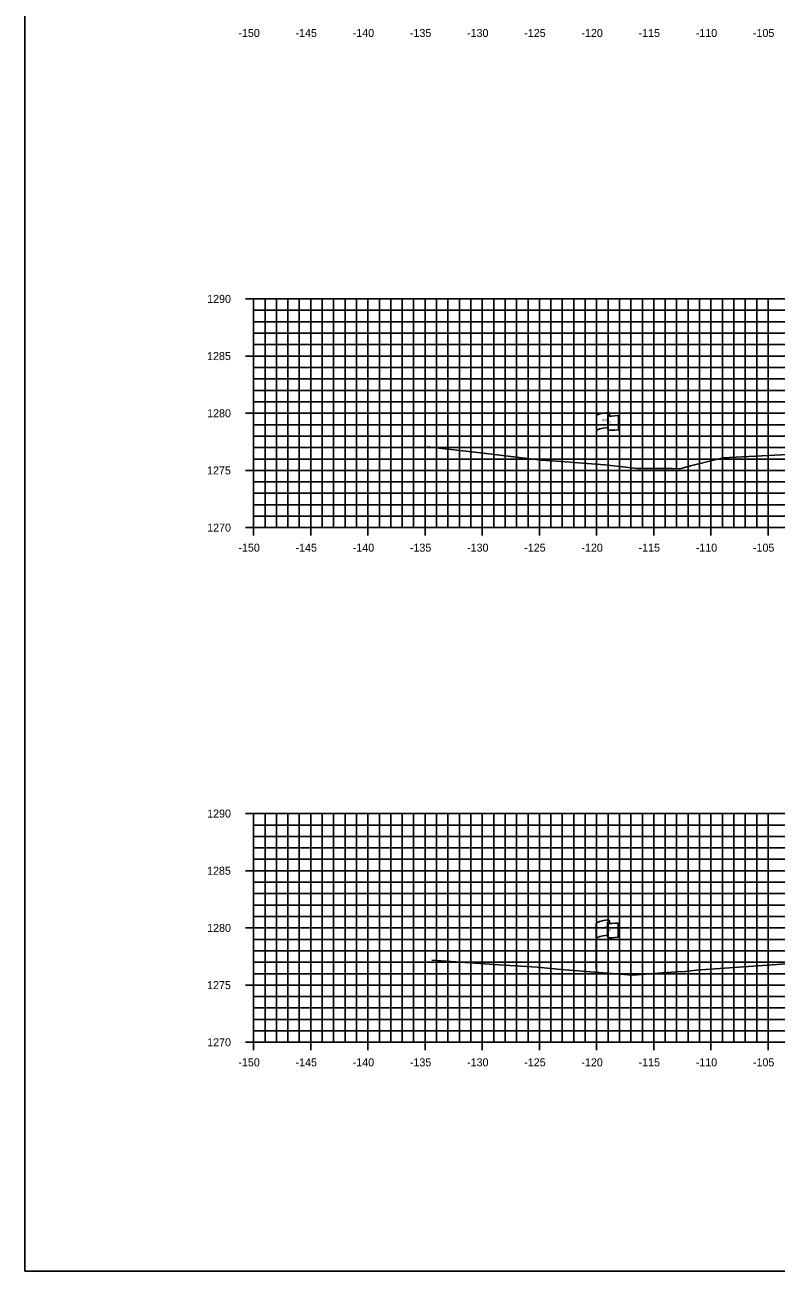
# Model space of a CAD drawing. Extents: x 674939 to 678919, y 750652 to 765176.
# Drawn here: x 678578.5 to 678644.2, y 762656.3 to 762765.2 of the extents above; entities that cross this region are included whole.
import ezdxf

# ---------------------------------------------------------------- set-up
doc = ezdxf.new("R2010")
doc.units = 0
for name, color, linetype in [('R_Axis', 7, 'Continuous'), ('R_Axis Annot', 7, 'Continuous'), ('R_Exist Surface', 7, 'Continuous'), ('R_Grid', 7, 'Continuous'), ('R_No Plot', 7, 'Continuous'), ('S_EXIST_ROW', 7, 'Continuous')]:
    doc.layers.add(name, color=color, linetype=linetype)

msp = doc.modelspace()

# ---------------------------------------------------------------- linework, layer by layer
at = {"layer": 'R_Axis'}
for p, q in [((678597.83, 762741.29), (678599.23, 762741.29)), ((678598.53, 762721.29), (678598.53, 762741.29)), ((678598.53, 762740.29), (678598.88, 762740.29)), ((678598.53, 762739.29), (678598.88, 762739.29)), ((678598.53, 762738.29), (678598.88, 762738.29)), ((678598.53, 762737.29), (678598.88, 762737.29)), ((678597.83, 762736.29), (678599.23, 762736.29)), ((678598.53, 762735.29), (678598.88, 762735.29)), ((678598.53, 762734.29), (678598.88, 762734.29)), ((678598.53, 762733.29), (678598.88, 762733.29)), ((678598.53, 762732.29), (678598.88, 762732.29)), ((678597.83, 762731.29), (678599.23, 762731.29)), ((678598.53, 762730.29), (678598.88, 762730.29)), ((678598.53, 762729.29), (678598.88, 762729.29)), ((678598.53, 762728.29), (678598.88, 762728.29)), ((678598.53, 762727.29), (678598.88, 762727.29)), ((678597.83, 762726.29), (678599.23, 762726.29)), ((678598.53, 762725.29), (678598.88, 762725.29)), ((678598.53, 762724.29), (678598.88, 762724.29)), ((678598.53, 762723.29), (678598.88, 762723.29)), ((678598.53, 762722.29), (678598.88, 762722.29)), ((678598.53, 762720.59), (678598.53, 762721.99)), ((678603.53, 762720.59), (678603.53, 762721.99)), ((678608.53, 762720.59), (678608.53, 762721.99)), ((678613.53, 762720.59), (678613.53, 762721.99)), ((678618.53, 762720.59), (678618.53, 762721.99)), ((678623.53, 762720.59), (678623.53, 762721.99)), ((678628.53, 762720.59), (678628.53, 762721.99)), ((678633.53, 762720.59), (678633.53, 762721.99)), ((678638.53, 762720.59), (678638.53, 762721.99)), ((678643.53, 762720.59), (678643.53, 762721.99)), ((678597.83, 762721.29), (678599.23, 762721.29)), ((678598.53, 762721.29), (678898.53, 762721.29)), ((678597.83, 762696.29), (678599.23, 762696.29)), ((678598.53, 762676.29), (678598.53, 762696.29)), ((678598.53, 762695.29), (678598.88, 762695.29)), ((678598.53, 762694.29), (678598.88, 762694.29)), ((678598.53, 762693.29), (678598.88, 762693.29)), ((678598.53, 762692.29), (678598.88, 762692.29)), ((678597.83, 762691.29), (678599.23, 762691.29)), ((678598.53, 762690.29), (678598.88, 762690.29)), ((678598.53, 762689.29), (678598.88, 762689.29)), ((678598.53, 762688.29), (678598.88, 762688.29)), ((678598.53, 762687.29), (678598.88, 762687.29)), ((678597.83, 762686.29), (678599.23, 762686.29)), ((678598.53, 762685.29), (678598.88, 762685.29)), ((678598.53, 762684.29), (678598.88, 762684.29)), ((678598.53, 762683.29), (678598.88, 762683.29)), ((678598.53, 762682.29), (678598.88, 762682.29)), ((678597.83, 762681.29), (678599.23, 762681.29)), ((678598.53, 762680.29), (678598.88, 762680.29)), ((678598.53, 762679.29), (678598.88, 762679.29)), ((678598.53, 762678.29), (678598.88, 762678.29)), ((678598.53, 762677.29), (678598.88, 762677.29)), ((678598.53, 762675.59), (678598.53, 762676.99)), ((678603.53, 762675.59), (678603.53, 762676.99)), ((678608.53, 762675.59), (678608.53, 762676.99)), ((678613.53, 762675.59), (678613.53, 762676.99)), ((678618.53, 762675.59), (678618.53, 762676.99)), ((678623.53, 762675.59), (678623.53, 762676.99)), ((678628.53, 762675.59), (678628.53, 762676.99)), ((678633.53, 762675.59), (678633.53, 762676.99)), ((678638.53, 762675.59), (678638.53, 762676.99)), ((678643.53, 762675.59), (678643.53, 762676.99)), ((678597.83, 762676.29), (678599.23, 762676.29)), ((678598.53, 762676.29), (678898.53, 762676.29))]:
    msp.add_line(p, q, dxfattribs=at)
at = {"layer": 'R_Exist Surface'}
for points in [[(678613.75, 762728.35), (678618.65, 762727.79), (678623.67, 762727.2), (678625.02, 762727.1), (678629.26, 762726.78), (678631.32, 762726.56), (678632.09, 762726.46), (678635.13, 762726.46), (678635.82, 762726.44), (678636.75, 762726.68), (678639.61, 762727.38), (678645.25, 762727.67)], [(678614.11, 762683.48), (678619.97, 762683.07), (678623.37, 762682.85), (678625.42, 762682.66), (678631.71, 762682.15), (678633.91, 762682.33), (678635.46, 762682.44), (678636.3, 762682.47), (678637.23, 762682.6), (678646.37, 762683.25)]]:
    msp.add_lwpolyline(points, dxfattribs=at)
at = {"layer": 'R_Grid'}
for p, q in [((678598.53, 762741.29), (678898.53, 762741.29)), ((678598.53, 762721.29), (678598.53, 762741.29)), ((678599.53, 762721.29), (678599.53, 762741.29)), ((678600.53, 762721.29), (678600.53, 762741.29)), ((678601.53, 762721.29), (678601.53, 762741.29)), ((678602.53, 762721.29), (678602.53, 762741.29)), ((678603.53, 762721.29), (678603.53, 762741.29)), ((678604.53, 762721.29), (678604.53, 762741.29)), ((678605.53, 762721.29), (678605.53, 762741.29)), ((678606.53, 762721.29), (678606.53, 762741.29)), ((678607.53, 762721.29), (678607.53, 762741.29)), ((678608.53, 762721.29), (678608.53, 762741.29)), ((678609.53, 762721.29), (678609.53, 762741.29)), ((678610.53, 762721.29), (678610.53, 762741.29)), ((678611.53, 762721.29), (678611.53, 762741.29)), ((678612.53, 762721.29), (678612.53, 762741.29)), ((678613.53, 762721.29), (678613.53, 762741.29)), ((678614.53, 762721.29), (678614.53, 762741.29)), ((678615.53, 762721.29), (678615.53, 762741.29)), ((678616.53, 762721.29), (678616.53, 762741.29)), ((678617.53, 762721.29), (678617.53, 762741.29)), ((678618.53, 762721.29), (678618.53, 762741.29)), ((678619.53, 762721.29), (678619.53, 762741.29)), ((678620.53, 762721.29), (678620.53, 762741.29)), ((678621.53, 762721.29), (678621.53, 762741.29)), ((678622.53, 762721.29), (678622.53, 762741.29)), ((678623.53, 762721.29), (678623.53, 762741.29)), ((678624.53, 762721.29), (678624.53, 762741.29)), ((678625.53, 762721.29), (678625.53, 762741.29)), ((678626.53, 762721.29), (678626.53, 762741.29)), ((678627.53, 762721.29), (678627.53, 762741.29)), ((678628.53, 762721.29), (678628.53, 762741.29)), ((678629.53, 762721.29), (678629.53, 762741.29)), ((678630.53, 762721.29), (678630.53, 762741.29)), ((678631.53, 762721.29), (678631.53, 762741.29)), ((678632.53, 762721.29), (678632.53, 762741.29)), ((678633.53, 762721.29), (678633.53, 762741.29)), ((678634.53, 762721.29), (678634.53, 762741.29)), ((678635.53, 762721.29), (678635.53, 762741.29)), ((678636.53, 762721.29), (678636.53, 762741.29)), ((678637.53, 762721.29), (678637.53, 762741.29)), ((678638.53, 762721.29), (678638.53, 762741.29)), ((678639.53, 762721.29), (678639.53, 762741.29)), ((678640.53, 762721.29), (678640.53, 762741.29)), ((678641.53, 762721.29), (678641.53, 762741.29)), ((678642.53, 762721.29), (678642.53, 762741.29)), ((678643.53, 762721.29), (678643.53, 762741.29)), ((678598.53, 762740.29), (678898.53, 762740.29)), ((678598.53, 762739.29), (678898.53, 762739.29)), ((678598.53, 762738.29), (678898.53, 762738.29)), ((678598.53, 762737.29), (678898.53, 762737.29)), ((678598.53, 762736.29), (678898.53, 762736.29)), ((678598.53, 762735.29), (678898.53, 762735.29)), ((678598.53, 762734.29), (678898.53, 762734.29)), ((678598.53, 762733.29), (678898.53, 762733.29)), ((678598.53, 762732.29), (678898.53, 762732.29)), ((678598.53, 762731.29), (678898.53, 762731.29)), ((678598.53, 762730.29), (678898.53, 762730.29)), ((678598.53, 762729.29), (678898.53, 762729.29)), ((678598.53, 762728.29), (678898.53, 762728.29)), ((678598.53, 762727.29), (678898.53, 762727.29)), ((678598.53, 762726.29), (678898.53, 762726.29)), ((678598.53, 762725.29), (678898.53, 762725.29)), ((678598.53, 762724.29), (678898.53, 762724.29)), ((678598.53, 762723.29), (678898.53, 762723.29)), ((678598.53, 762722.29), (678898.53, 762722.29)), ((678598.53, 762721.29), (678898.53, 762721.29)), ((678598.53, 762696.29), (678898.53, 762696.29)), ((678598.53, 762676.29), (678598.53, 762696.29)), ((678598.53, 762695.29), (678898.53, 762695.29)), ((678599.53, 762676.29), (678599.53, 762696.29)), ((678600.53, 762676.29), (678600.53, 762696.29)), ((678601.53, 762676.29), (678601.53, 762696.29)), ((678602.53, 762676.29), (678602.53, 762696.29)), ((678603.53, 762676.29), (678603.53, 762696.29)), ((678604.53, 762676.29), (678604.53, 762696.29)), ((678605.53, 762676.29), (678605.53, 762696.29)), ((678606.53, 762676.29), (678606.53, 762696.29)), ((678607.53, 762676.29), (678607.53, 762696.29)), ((678608.53, 762676.29), (678608.53, 762696.29)), ((678609.53, 762676.29), (678609.53, 762696.29)), ((678610.53, 762676.29), (678610.53, 762696.29)), ((678611.53, 762676.29), (678611.53, 762696.29)), ((678612.53, 762676.29), (678612.53, 762696.29)), ((678613.53, 762676.29), (678613.53, 762696.29)), ((678614.53, 762676.29), (678614.53, 762696.29)), ((678615.53, 762676.29), (678615.53, 762696.29)), ((678616.53, 762676.29), (678616.53, 762696.29)), ((678617.53, 762676.29), (678617.53, 762696.29)), ((678618.53, 762676.29), (678618.53, 762696.29)), ((678619.53, 762676.29), (678619.53, 762696.29)), ((678620.53, 762676.29), (678620.53, 762696.29)), ((678621.53, 762676.29), (678621.53, 762696.29)), ((678622.53, 762676.29), (678622.53, 762696.29)), ((678623.53, 762676.29), (678623.53, 762696.29)), ((678624.53, 762676.29), (678624.53, 762696.29)), ((678625.53, 762676.29), (678625.53, 762696.29)), ((678626.53, 762676.29), (678626.53, 762696.29)), ((678627.53, 762676.29), (678627.53, 762696.29)), ((678628.53, 762676.29), (678628.53, 762696.29)), ((678629.53, 762676.29), (678629.53, 762696.29)), ((678630.53, 762676.29), (678630.53, 762696.29)), ((678631.53, 762676.29), (678631.53, 762696.29)), ((678632.53, 762676.29), (678632.53, 762696.29)), ((678633.53, 762676.29), (678633.53, 762696.29)), ((678634.53, 762676.29), (678634.53, 762696.29)), ((678635.53, 762676.29), (678635.53, 762696.29)), ((678636.53, 762676.29), (678636.53, 762696.29)), ((678637.53, 762676.29), (678637.53, 762696.29)), ((678638.53, 762676.29), (678638.53, 762696.29)), ((678639.53, 762676.29), (678639.53, 762696.29)), ((678640.53, 762676.29), (678640.53, 762696.29)), ((678641.53, 762676.29), (678641.53, 762696.29)), ((678642.53, 762676.29), (678642.53, 762696.29)), ((678643.53, 762676.29), (678643.53, 762696.29)), ((678598.53, 762694.29), (678898.53, 762694.29)), ((678598.53, 762693.29), (678898.53, 762693.29)), ((678598.53, 762692.29), (678898.53, 762692.29)), ((678598.53, 762691.29), (678898.53, 762691.29)), ((678598.53, 762690.29), (678898.53, 762690.29)), ((678598.53, 762689.29), (678898.53, 762689.29)), ((678598.53, 762688.29), (678898.53, 762688.29)), ((678598.53, 762687.29), (678898.53, 762687.29)), ((678598.53, 762686.29), (678898.53, 762686.29)), ((678598.53, 762685.29), (678898.53, 762685.29)), ((678598.53, 762684.29), (678898.53, 762684.29)), ((678598.53, 762683.29), (678898.53, 762683.29)), ((678598.53, 762682.29), (678898.53, 762682.29)), ((678598.53, 762681.29), (678898.53, 762681.29)), ((678598.53, 762680.29), (678898.53, 762680.29)), ((678598.53, 762679.29), (678898.53, 762679.29)), ((678598.53, 762678.29), (678898.53, 762678.29)), ((678598.53, 762677.29), (678898.53, 762677.29)), ((678598.53, 762676.29), (678898.53, 762676.29))]:
    msp.add_line(p, q, dxfattribs=at)
at = {"layer": 'R_No Plot'}
msp.add_lwpolyline([(678578.53, 762656.29), (678918.53, 762656.29), (678918.53, 762876.29), (678578.53, 762876.29)], close=True, dxfattribs=at)
at = {"layer": 'S_EXIST_ROW'}
for p, q in [((678629.67, 762731.29), (678629.67, 762731.05)), ((678628.51, 762727.09), (678628.51, 762731.04)), ((678629.5, 762731.13), (678629.5, 762731.12)), ((678629.5, 762731.12), (678629.5, 762729.89)), ((678630.44, 762731.09), (678630.44, 762729.85)), ((678628.49, 762682.71), (678628.49, 762686.66)), ((678629.49, 762686.75), (678629.49, 762686.74)), ((678629.49, 762686.74), (678629.49, 762685.51)), ((678629.65, 762686.91), (678629.65, 762686.67)), ((678630.42, 762686.71), (678630.42, 762685.47))]:
    msp.add_line(p, q, dxfattribs=at)
for centre, radius, start, end in [((678629.58, 762731.13), 0.078, 88.6458, 274.2828), ((678629.59, 762731.29), 0.0783, 263.0712, 93.9564), ((678629.58, 762729.89), 0.0783, 180, 273.9564), ((678629.56, 762686.75), 0.078, 88.6458, 274.2828), ((678629.57, 762686.91), 0.0783, 263.0712, 93.9564), ((678629.56, 762685.51), 0.0783, 180, 273.9564)]:
    msp.add_arc(centre, radius, start, end, dxfattribs=at)
for centre, major_axis, ratio, start_param, end_param in [((678630.09, 762731.08), (-1.58, -0.04), 0.19887, 5.030368, 6.283185), ((678630.8, 762731.19), (-1.23, -0.13), 0.052933, 0.159456, 1.268315), ((678630.08, 762729.76), (-1.58, -0.04), 0.19887, 5.083035, 6.194897), ((678630.8, 762729.95), (-1.23, -0.13), 0.052933, 0.159456, 1.268315), ((678630.07, 762686.7), (-1.58, -0.04), 0.19887, 5.030368, 6.283185), ((678630.78, 762686.82), (-1.23, -0.13), 0.052933, 0.159456, 1.268315), ((678630.07, 762685.38), (-1.58, -0.04), 0.19887, 5.083035, 6.194897), ((678630.78, 762685.58), (-1.23, -0.13), 0.052933, 0.159456, 1.268315)]:
    msp.add_ellipse(centre, major_axis=major_axis, ratio=ratio, start_param=start_param, end_param=end_param, dxfattribs=at)

# ---------------------------------------------------------------- texts
at = {"layer": 'R_Axis Annot'}
for s, p in [('-150', (678597.2, 762764.19)), ('-145', (678602.2, 762764.19)), ('-140', (678607.2, 762764.19)), ('-135', (678612.2, 762764.19)), ('-130', (678617.2, 762764.19)), ('-125', (678622.2, 762764.19)), ('-120', (678627.2, 762764.19)), ('-115', (678632.2, 762764.19)), ('-110', (678637.2, 762764.19)), ('-105', (678642.2, 762764.19)), ('1290', (678594.47, 762740.94)), ('1285', (678594.46, 762735.94)), ('1280', (678594.47, 762730.94)), ('1275', (678594.46, 762725.94)), ('1270', (678594.47, 762720.94)), ('-150', (678597.2, 762719.19)), ('-145', (678602.2, 762719.19)), ('-140', (678607.2, 762719.19)), ('-135', (678612.2, 762719.19)), ('-130', (678617.2, 762719.19)), ('-125', (678622.2, 762719.19)), ('-120', (678627.2, 762719.19)), ('-115', (678632.2, 762719.19)), ('-110', (678637.2, 762719.19)), ('-105', (678642.2, 762719.19)), ('1290', (678594.47, 762695.94)), ('1285', (678594.46, 762690.94)), ('1280', (678594.47, 762685.94)), ('1275', (678594.46, 762680.94)), ('1270', (678594.47, 762675.94)), ('-150', (678597.2, 762674.19)), ('-145', (678602.2, 762674.19)), ('-140', (678607.2, 762674.19)), ('-135', (678612.2, 762674.19)), ('-130', (678617.2, 762674.19)), ('-125', (678622.2, 762674.19)), ('-120', (678627.2, 762674.19)), ('-115', (678632.2, 762674.19)), ('-110', (678637.2, 762674.19)), ('-105', (678642.2, 762674.19))]:
    msp.add_text(s, height=0.7, dxfattribs=at).set_placement(p)
at = {"layer": 'S_EXIST_ROW'}
for s, height, rotation, p in [('R ', 0.2, 9.9884, (678629.03, 762730.54)), (' O', 0.2, 9.9884, (678629.17, 762730.58)), ('W', 0.2, 351.1788, (678629.5, 762730.41)), ('DWB 11-9-07', 0.01, 90, (678629.67, 762731.05)), ('DWB 11-9-07', 0.01, 5.0717, (678630.33, 762729.85)), ('DWB 11-9-07', 0.01, 90, (678628.5, 762727.09)), ('DWB 11-9-07', 0.01, 90, (678629.65, 762686.67)), ('R ', 0.2, 9.9884, (678629.01, 762686.16)), (' O', 0.2, 9.9884, (678629.15, 762686.2)), ('W', 0.2, 351.1788, (678629.48, 762686.03)), ('DWB 11-9-07', 0.01, 5.0717, (678630.32, 762685.47)), ('DWB 11-9-07', 0.01, 90, (678628.49, 762682.71))]:
    msp.add_text(s, height=height, rotation=rotation, dxfattribs=at).set_placement(p)

doc.saveas('drawing.dxf')
